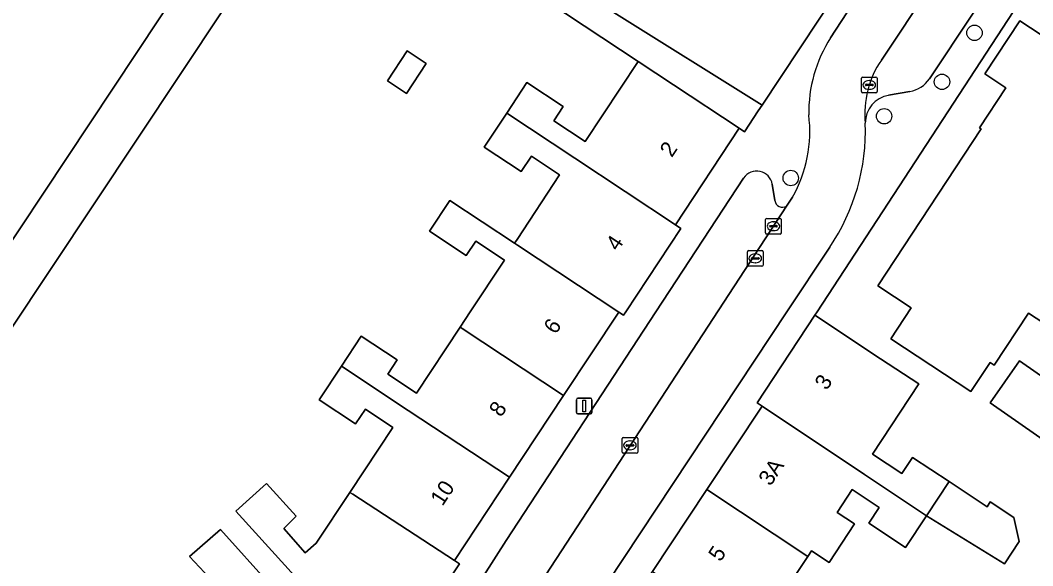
# Model space of a CAD drawing. Extents: x 159279 to 160377, y 384531 to 385888.
# Drawn here: x 160086.5 to 160150.9, y 384733.9 to 384768.5 of the extents above; entities that cross this region are included whole.
import ezdxf

# ---------------------------------------------------------------- set-up
doc = ezdxf.new("R2010")
doc.units = 0
for name, color, linetype in [('IMGEO_Boom', 7, 'Continuous'), ('IMGEO_Erf', 7, 'Continuous'), ('IMGEO_Kolk', 7, 'Continuous'), ('IMGEO_Lichtmast', 7, 'Continuous'), ('IMGEO_Muur', 7, 'Continuous'), ('IMGEO_Pand', 7, 'Continuous'), ('IMGEO_Pand_nummerreeks', 7, 'Continuous'), ('IMGEO_Parkeervlak_open', 7, 'Continuous'), ('IMGEO_Rijbaan_lokaal_open', 7, 'Continuous'), ('IMGEO_Rioolput', 7, 'Continuous'), ('IMGEO_Voetpad_open', 7, 'Continuous')]:
    doc.layers.add(name, color=color, linetype=linetype)

msp = doc.modelspace()

# ---------------------------------------------------------------- linework, layer by layer
at = {"layer": 'IMGEO_Boom'}
for centre in [(160147.153, 384767.742), (160145.089, 384764.626), (160141.411, 384762.435), (160135.475, 384758.511)]:
    msp.add_circle(centre, 0.489, dxfattribs=at)
at = {"layer": 'IMGEO_Erf'}
for points in [[(160082.082, 384748.674), (160102.732, 384779.798), (160083.386, 384792.633)], [(160105.371, 384780.838), (160133.65, 384763.143), (160138.439, 384770.383)], [(160103.536, 384733.668), (160100.219, 384737.33), (160102.15, 384739.087), (160104.048, 384737.017), (160103.262, 384736.234), (160104.608, 384734.691), (160105.325, 384735.295), (160107.459, 384738.524), (160110.191, 384742.656), (160108.441, 384743.813), (160107.823, 384742.877), (160105.503, 384744.41), (160106.916, 384746.547), (160108.181, 384748.461), (160110.472, 384746.947), (160109.872, 384746.039), (160111.684, 384744.841), (160114.457, 384749.037), (160115.094, 384750), (160117.275, 384753.299), (160115.452, 384754.503), (160114.846, 384753.586), (160112.521, 384755.123), (160113.814, 384757.079), (160117.919, 384754.368), (160118.08, 384754.612), (160120.787, 384758.707), (160118.99, 384759.895), (160118.348, 384758.924), (160116, 384760.476), (160117.426, 384762.633), (160118.712, 384764.578), (160121.012, 384763.058), (160120.416, 384762.155), (160122.415, 384760.834), (160125.781, 384765.927), (160107.372, 384778.093)], [(160104.922, 384777.509), (160077.516, 384736.321)], [(160153.446, 384774.961), (160137.156, 384750), (160137.016, 384749.786), (160141.186, 384747.027), (160143.62, 384745.417), (160140.673, 384740.963), (160142.538, 384739.728), (160143.215, 384740.751), (160145.544, 384739.21), (160147.949, 384737.619), (160148.154, 384737.928), (160149.663, 384736.929), (160149.989, 384735.395), (160149.052, 384733.978), (160144.111, 384737.044), (160142.769, 384735.016), (160140.43, 384736.564), (160141.093, 384737.566), (160139.374, 384738.703), (160138.418, 384737.259), (160139.538, 384736.518), (160137.914, 384734.064), (160136.794, 384734.805), (160136.562, 384734.455), (160133.771, 384730.237)], [(160153.638, 384747.925), (160150.592, 384749.922), (160148.41, 384746.605), (160148.14, 384746.782), (160146.932, 384744.946), (160141.841, 384748.296), (160143.131, 384750.257), (160141.014, 384751.65), (160147.583, 384761.633), (160147.48, 384761.701), (160149.151, 384764.24), (160147.802, 384765.127), (160150.03, 384768.512), (160153.428, 384766.276)], [(160099.161, 384732.418), (160097.263, 384734.448), (160099.235, 384736.176), (160102.429, 384732.612)]]:
    msp.add_lwpolyline(points, dxfattribs=at)
for points in [[(160109.849, 384764.698), (160111.099, 384766.588), (160112.316, 384765.783), (160111.066, 384763.893)], [(160148.142, 384744.222), (160150.009, 384746.895), (160153.863, 384744.204), (160151.996, 384741.531)]]:
    msp.add_lwpolyline(points, close=True, dxfattribs=at)
at = {"layer": 'IMGEO_Kolk'}
for p, q in [((160139.965, 384764.002), (160139.965, 384764.854)), ((160140.04, 384764.928), (160140.892, 384764.928)), ((160140.224, 384764.422), (160140.224, 384764.434)), ((160140.662, 384764.385), (160140.264, 384764.385)), ((160140.267, 384764.471), (160140.665, 384764.471)), ((160140.453, 384764.708), (160140.478, 384764.708)), ((160140.708, 384764.434), (160140.708, 384764.422)), ((160140.966, 384764.854), (160140.966, 384764.002)), ((160140.892, 384763.928), (160140.04, 384763.928)), ((160140.476, 384764.148), (160140.451, 384764.148)), ((160133.877, 384755.021), (160133.877, 384755.873)), ((160133.952, 384755.947), (160134.804, 384755.947)), ((160134.136, 384755.441), (160134.136, 384755.453)), ((160134.574, 384755.404), (160134.176, 384755.404)), ((160134.179, 384755.49), (160134.577, 384755.49)), ((160134.365, 384755.727), (160134.39, 384755.727)), ((160134.62, 384755.453), (160134.62, 384755.441)), ((160134.878, 384755.873), (160134.878, 384755.021)), ((160134.804, 384754.947), (160133.952, 384754.947)), ((160134.388, 384755.167), (160134.363, 384755.167)), ((160124.755, 384741.091), (160124.755, 384741.943)), ((160124.83, 384742.017), (160125.682, 384742.017)), ((160125.756, 384741.943), (160125.756, 384741.091)), ((160125.014, 384741.511), (160125.014, 384741.523)), ((160125.452, 384741.474), (160125.054, 384741.474)), ((160125.057, 384741.56), (160125.455, 384741.56)), ((160125.266, 384741.237), (160125.241, 384741.237)), ((160125.243, 384741.797), (160125.268, 384741.797)), ((160125.498, 384741.523), (160125.498, 384741.511)), ((160125.682, 384741.017), (160124.83, 384741.017))]:
    msp.add_line(p, q, dxfattribs=at)
for points in [[(160139.965, 384764.002), (160139.965, 384764.854)], [(160140.04, 384764.928), (160140.892, 384764.928)], [(160140.966, 384764.854), (160140.966, 384764.002)], [(160140.892, 384763.928), (160140.04, 384763.928)], [(160133.877, 384755.021), (160133.877, 384755.873)], [(160133.952, 384755.947), (160134.804, 384755.947)], [(160134.878, 384755.873), (160134.878, 384755.021)], [(160134.804, 384754.947), (160133.952, 384754.947)], [(160124.755, 384741.091), (160124.755, 384741.943)], [(160124.83, 384742.017), (160125.682, 384742.017)], [(160125.756, 384741.943), (160125.756, 384741.091)], [(160125.682, 384741.017), (160124.83, 384741.017)]]:
    msp.add_lwpolyline(points, dxfattribs=at)
for centre, radius, start, end in [((160140.042, 384764.852), 0.0765, 91.55205, 178.44795), ((160140.042, 384764.852), 0.0765, 91.55205, 178.44795), ((160140.264, 384764.431), 0.0403, 85.87752, 175.75265), ((160140.261, 384764.421), 0.0366, 178.93798, 274.71019), ((160140.665, 384764.428), 0.043, 264.86636, 352.45326), ((160140.669, 384764.433), 0.0386, 1.73085, 96.63898), ((160140.89, 384764.852), 0.0765, 1.55205, 88.44795), ((160140.89, 384764.852), 0.0765, 1.55205, 88.44795), ((160140.042, 384764.004), 0.0765, 181.55205, 268.44795), ((160140.042, 384764.004), 0.0765, 181.55205, 268.44795), ((160140.89, 384764.004), 0.0765, 271.55205, 358.44795), ((160140.89, 384764.004), 0.0765, 271.55205, 358.44795), ((160133.954, 384755.871), 0.0765, 91.55205, 178.44795), ((160133.954, 384755.871), 0.0765, 91.55205, 178.44795), ((160134.176, 384755.45), 0.0403, 85.87752, 175.75265), ((160134.173, 384755.44), 0.0366, 178.93798, 274.71019), ((160134.577, 384755.447), 0.043, 264.86636, 352.45326), ((160134.581, 384755.452), 0.0386, 1.73085, 96.63898), ((160134.802, 384755.871), 0.0765, 1.55205, 88.44795), ((160134.802, 384755.871), 0.0765, 1.55205, 88.44795), ((160133.954, 384755.023), 0.0765, 181.55205, 268.44795), ((160133.954, 384755.023), 0.0765, 181.55205, 268.44795), ((160134.802, 384755.023), 0.0765, 271.55205, 358.44795), ((160134.802, 384755.023), 0.0765, 271.55205, 358.44795), ((160124.832, 384741.941), 0.0765, 91.55205, 178.44795), ((160124.832, 384741.941), 0.0765, 91.55205, 178.44795), ((160125.68, 384741.941), 0.0765, 1.55205, 88.44795), ((160125.68, 384741.941), 0.0765, 1.55205, 88.44795), ((160125.054, 384741.52), 0.0403, 85.87752, 175.75265), ((160125.051, 384741.51), 0.0366, 178.93798, 274.71019), ((160125.455, 384741.517), 0.043, 264.86636, 352.45326), ((160125.459, 384741.522), 0.0386, 1.73085, 96.63898), ((160124.832, 384741.093), 0.0765, 181.55205, 268.44795), ((160124.832, 384741.093), 0.0765, 181.55205, 268.44795), ((160125.68, 384741.093), 0.0765, 271.55205, 358.44795), ((160125.68, 384741.093), 0.0765, 271.55205, 358.44795)]:
    msp.add_arc(centre, radius, start, end, dxfattribs=at)
for centre, major_axis, ratio, start_param, end_param in [((160140.452, 384764.428), (-0.387, 0.002), 0.722429, 4.712389, 7.853982), ((160140.477, 384764.428), (-0.39, 0.002), 0.717154, 1.570796, 4.712389), ((160134.364, 384755.447), (-0.387, 0.002), 0.722429, 4.712389, 7.853982), ((160134.389, 384755.447), (-0.39, 0.002), 0.717154, 1.570796, 4.712389), ((160125.242, 384741.517), (-0.387, 0.002), 0.722429, 4.712389, 7.853982), ((160125.267, 384741.517), (-0.39, 0.002), 0.717154, 1.570796, 4.712389)]:
    msp.add_ellipse(centre, major_axis=major_axis, ratio=ratio, start_param=start_param, end_param=end_param, dxfattribs=at)
at = {"layer": 'IMGEO_Lichtmast'}
for p, q in [((160121.952, 384744.514), (160122.742, 384744.514)), ((160122.742, 384744.514), (160121.952, 384744.514)), ((160121.852, 384743.614), (160121.852, 384744.414)), ((160121.852, 384744.414), (160121.852, 384743.614)), ((160122.842, 384744.414), (160122.842, 384743.614)), ((160122.842, 384743.614), (160122.842, 384744.414)), ((160122.742, 384743.514), (160121.952, 384743.514)), ((160121.952, 384743.514), (160122.742, 384743.514))]:
    msp.add_line(p, q, dxfattribs=at)
msp.add_lwpolyline([(160122.272, 384744.389), (160122.422, 384744.389), (160122.422, 384743.639), (160122.272, 384743.639), (160122.272, 384744.389)], dxfattribs=at)
for centre, start, end in [((160121.952, 384744.414), 90, 180), ((160121.952, 384744.414), 90, 180), ((160122.742, 384744.414), 0, 90), ((160122.742, 384744.414), 360, 90), ((160121.952, 384743.614), 180, 270), ((160121.952, 384743.614), 180, 270), ((160122.742, 384743.614), 270, 0), ((160122.742, 384743.614), 270, 0)]:
    msp.add_arc(centre, 0.1, start, end, dxfattribs=at)
at = {"layer": 'IMGEO_Muur'}
msp.add_lwpolyline([(160138.439, 384770.383), (160133.408, 384762.777)], dxfattribs=at)
at = {"layer": 'IMGEO_Pand'}
msp.add_lwpolyline([(160174.408, 384754.717), (160173.852, 384755.078), (160174.665, 384756.406), (160168.659, 384760.297), (160167.18, 384758.014), (160166.451, 384756.889), (160160.151, 384761.033), (160153.051, 384765.704), (160153.428, 384766.276), (160150.03, 384768.512), (160147.802, 384765.127), (160149.151, 384764.24), (160147.48, 384761.701), (160147.583, 384761.633), (160141.014, 384751.65), (160143.131, 384750.257), (160141.841, 384748.296), (160146.932, 384744.946), (160148.14, 384746.782), (160148.41, 384746.605), (160150.592, 384749.922), (160153.638, 384747.925)], dxfattribs=at)
for points in [[(160109.849, 384764.698), (160111.066, 384763.893), (160112.316, 384765.783), (160111.099, 384766.588)], [(160132.202, 384761.683), (160128.031, 384764.44), (160125.781, 384765.927), (160122.415, 384760.834), (160120.416, 384762.155), (160121.012, 384763.058), (160118.712, 384764.578), (160117.426, 384762.633), (160121.755, 384759.767), (160128.142, 384755.541)], [(160121.755, 384759.767), (160117.426, 384762.633), (160116, 384760.476), (160118.348, 384758.924), (160118.99, 384759.895), (160120.787, 384758.707), (160118.08, 384754.612), (160117.919, 384754.368), (160118.106, 384754.244), (160124.547, 384749.988), (160124.849, 384749.79), (160124.988, 384750), (160128.496, 384755.306), (160128.142, 384755.541)], [(160118.106, 384754.244), (160117.919, 384754.368), (160113.814, 384757.079), (160112.521, 384755.123), (160114.846, 384753.586), (160115.452, 384754.503), (160117.275, 384753.299), (160115.094, 384750), (160114.457, 384749.037), (160114.602, 384748.941), (160121.043, 384744.686), (160124.547, 384749.988)], [(160133.656, 384744.017), (160140.171, 384739.671), (160144.111, 384737.044), (160145.544, 384739.21), (160143.215, 384740.751), (160142.538, 384739.728), (160140.673, 384740.963), (160143.62, 384745.417), (160141.186, 384747.027), (160137.016, 384749.786), (160133.338, 384744.226)], [(160121.043, 384744.686), (160114.602, 384748.941), (160114.457, 384749.037), (160111.684, 384744.841), (160109.872, 384746.039), (160110.472, 384746.947), (160108.181, 384748.461), (160106.916, 384746.547), (160111.166, 384743.739), (160117.605, 384739.485)], [(160117.605, 384739.485), (160111.166, 384743.739), (160106.916, 384746.547), (160105.503, 384744.41), (160107.823, 384742.877), (160108.441, 384743.813), (160110.191, 384742.656), (160107.459, 384738.524), (160107.642, 384738.405), (160114.11, 384734.197)], [(160150.009, 384746.895), (160148.142, 384744.222), (160151.996, 384741.531), (160153.863, 384744.204)], [(160139.374, 384738.703), (160141.093, 384737.566), (160140.43, 384736.564), (160142.769, 384735.016), (160144.111, 384737.044), (160140.171, 384739.671), (160133.656, 384744.017), (160130.14, 384738.704), (160136.562, 384734.455), (160136.794, 384734.805), (160137.914, 384734.064), (160139.538, 384736.518), (160138.418, 384737.259)], [(160103.536, 384733.668), (160104.853, 384732.215), (160108.211, 384728.51), (160109.243, 384729.416), (160110.745, 384728.424), (160114.424, 384733.99), (160114.11, 384734.197), (160107.642, 384738.405), (160107.459, 384738.524), (160105.325, 384735.295), (160104.608, 384734.691), (160103.262, 384736.234), (160104.048, 384737.017), (160102.15, 384739.087), (160100.219, 384737.33)], [(160126.698, 384733.502), (160133.234, 384729.178), (160137.209, 384726.547), (160138.54, 384728.559), (160136.187, 384730.115), (160135.508, 384729.088), (160133.771, 384730.237), (160136.562, 384734.455), (160130.14, 384738.704)], [(160145.544, 384739.21), (160144.111, 384737.044), (160149.052, 384733.978), (160149.989, 384735.395), (160149.663, 384736.929), (160148.154, 384737.928), (160147.949, 384737.619)], [(160099.235, 384736.176), (160097.263, 384734.448), (160099.161, 384732.418), (160100.087, 384733.242), (160101.462, 384731.689), (160100.387, 384730.786), (160097.261, 384729.221), (160100.77, 384722.367), (160100.987, 384721.946), (160106.978, 384725.026), (160106.191, 384726.563), (160107.077, 384727.426), (160103.74, 384731.15), (160102.429, 384732.612)]]:
    msp.add_lwpolyline(points, close=True, dxfattribs=at)
at = {"layer": 'IMGEO_Parkeervlak_open'}
for points in [[(160147.517, 384775.46), (160141.234, 384766.005)], [(160144.292, 384764.825), (160149.811, 384773.13)], [(160141.698, 384763.767), (160143.042, 384764.006)], [(160132.481, 384758.507), (160126.909, 384750), (160117.386, 384735.46), (160115.976, 384733.244)], [(160134.469, 384757.084), (160134.305, 384758.115)], [(160118.233, 384730.715), (160135.214, 384756.722)]]:
    msp.add_lwpolyline(points, dxfattribs=at)
for centre, radius, start, end in [((160146.218, 384762.601), 6.036, 145.66664, 185.77069), ((160142.707, 384765.881), 1.905, 280.13527, 326.33036), ((160142, 384762.005), 1.787, 99.73493, 180.36845), ((160133.317, 384757.957), 1, 9.06388, 146.67796), ((160134.959, 384757.145), 0.494, 187.11772, 301.05148)]:
    msp.add_arc(centre, radius, start, end, dxfattribs=at)
at = {"layer": 'IMGEO_Rijbaan_lokaal_open'}
for points in [[(160141.234, 384766.005), (160147.517, 384775.46), (160149.118, 384777.87), (160146.111, 384779.865), (160138.01, 384767.43)], [(160135.589, 384757.299), (160135.214, 384756.722), (160118.233, 384730.715)], [(160135.234, 384750), (160137.96, 384754.11)], [(160121.678, 384729.489), (160123.841, 384732.825), (160135.234, 384750)]]:
    msp.add_lwpolyline(points, dxfattribs=at)
for centre, radius, start, end in [((160145.477, 384762.668), 8.857, 147.47266, 180.9757), ((160146.218, 384762.601), 6.036, 145.66664, 185.77069), ((160128.21, 384761.471), 8.477, 330.51672, 7.08733), ((160126.936, 384761.524), 13.285, 326.0772, 2.02625)]:
    msp.add_arc(centre, radius, start, end, dxfattribs=at)
at = {"layer": 'IMGEO_Rioolput'}
for p, q in [((160132.72, 384752.976), (160132.72, 384753.828)), ((160132.795, 384753.902), (160133.647, 384753.902)), ((160133.022, 384753.445), (160133.42, 384753.445)), ((160133.208, 384753.682), (160133.233, 384753.682)), ((160133.721, 384753.828), (160133.721, 384752.976)), ((160133.647, 384752.902), (160132.795, 384752.902)), ((160132.979, 384753.396), (160132.979, 384753.408)), ((160133.417, 384753.359), (160133.019, 384753.359)), ((160133.231, 384753.122), (160133.206, 384753.122)), ((160133.463, 384753.408), (160133.463, 384753.396))]:
    msp.add_line(p, q, dxfattribs=at)
for points in [[(160132.72, 384752.976), (160132.72, 384753.828)], [(160132.795, 384753.902), (160133.647, 384753.902)], [(160133.721, 384753.828), (160133.721, 384752.976)], [(160133.647, 384752.902), (160132.795, 384752.902)]]:
    msp.add_lwpolyline(points, dxfattribs=at)
for centre, radius, start, end in [((160132.797, 384753.826), 0.0765, 91.55205, 178.44795), ((160132.797, 384753.826), 0.0765, 91.55205, 178.44795), ((160133.019, 384753.405), 0.0403, 85.87752, 175.75265), ((160133.424, 384753.407), 0.0386, 1.73085, 96.63898), ((160133.645, 384753.826), 0.0765, 1.55205, 88.44795), ((160133.645, 384753.826), 0.0765, 1.55205, 88.44795), ((160132.797, 384752.978), 0.0765, 181.55205, 268.44795), ((160132.797, 384752.978), 0.0765, 181.55205, 268.44795), ((160133.016, 384753.395), 0.0366, 178.93798, 274.71019), ((160133.42, 384753.402), 0.043, 264.86636, 352.45326), ((160133.645, 384752.978), 0.0765, 271.55205, 358.44795), ((160133.645, 384752.978), 0.0765, 271.55205, 358.44795)]:
    msp.add_arc(centre, radius, start, end, dxfattribs=at)
for centre, major_axis, ratio, start_param, end_param in [((160133.207, 384753.402), (-0.387, 0.002), 0.722429, 4.712389, 7.853982), ((160133.232, 384753.402), (-0.39, 0.002), 0.717154, 1.570796, 4.712389)]:
    msp.add_ellipse(centre, major_axis=major_axis, ratio=ratio, start_param=start_param, end_param=end_param, dxfattribs=at)
at = {"layer": 'IMGEO_Voetpad_open'}
for points in [[(160077.516, 384736.321), (160104.922, 384777.509), (160107.372, 384778.093), (160125.781, 384765.927), (160128.031, 384764.44), (160132.202, 384761.683), (160132.531, 384761.451), (160133.408, 384762.777), (160133.65, 384763.143), (160105.371, 384780.838), (160104.994, 384780.235), (160094.434, 384786.842), (160092.301, 384788.172), (160085.525, 384792.738)], [(160083.386, 384792.633), (160102.732, 384779.798), (160082.082, 384748.674)], [(160138.01, 384767.43), (160146.111, 384779.865)], [(160100.214, 384709.633), (160105.658, 384712.385), (160105.948, 384712.532), (160105.726, 384712.971), (160111.396, 384715.799), (160112.112, 384714.578), (160117.13, 384717.081), (160120.441, 384722.085), (160119.231, 384722.885), (160122.882, 384728.403), (160123.189, 384728.2), (160126.698, 384733.502), (160130.14, 384738.704), (160133.656, 384744.017), (160133.338, 384744.226), (160137.016, 384749.786), (160137.156, 384750), (160153.446, 384774.961), (160149.118, 384777.87), (160147.517, 384775.46)], [(160149.811, 384773.13), (160144.292, 384764.825)], [(160138.439, 384770.383), (160133.65, 384763.143), (160133.408, 384762.777), (160132.531, 384761.451), (160132.202, 384761.683), (160128.142, 384755.541), (160128.496, 384755.306), (160124.988, 384750), (160124.849, 384749.79), (160124.547, 384749.988), (160121.043, 384744.686), (160117.605, 384739.485), (160114.11, 384734.197), (160114.424, 384733.99), (160110.745, 384728.424)], [(160143.042, 384764.006), (160141.698, 384763.767)], [(160115.976, 384733.244), (160117.386, 384735.46), (160126.909, 384750), (160132.481, 384758.507)], [(160134.305, 384758.115), (160134.469, 384757.084)], [(160135.214, 384756.722), (160135.589, 384757.299)], [(160137.96, 384754.11), (160135.234, 384750), (160123.841, 384732.825), (160121.678, 384729.489)]]:
    msp.add_lwpolyline(points, dxfattribs=at)
for centre, radius, start, end in [((160145.477, 384762.668), 8.857, 147.47266, 180.9757), ((160142.707, 384765.881), 1.905, 280.13527, 326.33036), ((160142, 384762.005), 1.787, 99.73493, 180.36845), ((160128.21, 384761.471), 8.477, 330.51672, 7.08733), ((160126.936, 384761.524), 13.285, 326.0772, 2.02625), ((160133.317, 384757.957), 1, 9.06388, 146.67796), ((160134.959, 384757.145), 0.494, 187.11772, 301.05148)]:
    msp.add_arc(centre, radius, start, end, dxfattribs=at)

# ---------------------------------------------------------------- texts
at = {"layer": 'IMGEO_Pand_nummerreeks'}
for s, rotation, p in [('2', 56.5344, (160127.917, 384759.77)), ('4', 56.53375, (160124.488, 384753.813)), ('6', 56.6025, (160120.538, 384748.523)), ('3', 56.51493, (160137.761, 384744.967)), ('8', 56.60074, (160117.067, 384743.26)), ('3A', 56.5051, (160134.189, 384738.88)), ('10', 56.60074, (160113.34, 384737.606)), ('5', 56.50864, (160131.003, 384734.064))]:
    msp.add_text(s, height=1, rotation=rotation, dxfattribs=at).set_placement(p)

doc.saveas('drawing.dxf')
